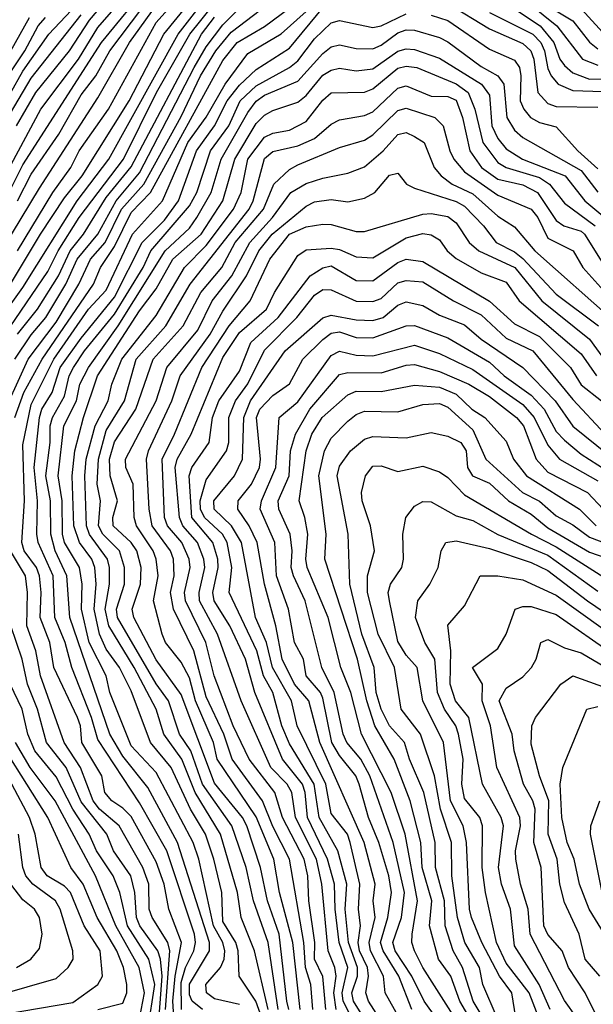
# Model space of a CAD drawing. Header units: metres. Extents: x -51132 to -49532, y -231222 to -229437.
# Tile 530 of 656: x -50416 to -50381, y -229718 to -229659. Entities that reach past the tile are written whole.
import ezdxf

# ---------------------------------------------------------------- set-up
doc = ezdxf.new("R2010")
doc.units = ezdxf.units.M
for name, color, linetype in [('CONTOUR_HALF', 8, 'Continuous'), ('CONTOUR_INDEX', 1, 'Continuous'), ('CONTOUR_INTER', 3, 'Continuous')]:
    doc.layers.add(name, color=color, linetype=linetype)

msp = doc.modelspace()

# ---------------------------------------------------------------- linework, layer by layer
at = {"layer": 'CONTOUR_HALF'}
for points, elevation in [([(-50417.08, -229664.619), (-50415.58, -229661.98), (-50414.015, -229659.759), (-50409.307, -229654.759)], 21.5), ([(-50415.959, -229665.259), (-50414.791, -229663.259), (-50412.765, -229660.759), (-50411.58, -229658.924), (-50408.048, -229654.759)], 22.5), ([(-50416.993, -229678.259), (-50414.08, -229674.001), (-50413.454, -229672.759), (-50412.199, -229670.759), (-50409.539, -229667.259), (-50407.549, -229663.259), (-50405.561, -229659.759), (-50402.757, -229656.259)], 26.5), ([(-50416.314, -229674.759), (-50414.507, -229671.759), (-50413.08, -229669.584), (-50412.01, -229668.259), (-50409.2, -229663.759), (-50407.113, -229659.759), (-50404.28, -229656.259)], 25.5), ([(-50416.653, -229669.759), (-50415.58, -229667.594), (-50410.86, -229660.259), (-50407.991, -229656.759)], 23.5), ([(-50416.064, -229679.259), (-50415.08, -229677.793), (-50414.201, -229676.759), (-50412.989, -229674.759), (-50412.318, -229673.259), (-50411.08, -229671.763), (-50409.982, -229669.759), (-50408.58, -229668.084), (-50405.302, -229661.759), (-50404.58, -229660.53), (-50403.58, -229659.192), (-50401.58, -229657.202)], 27.5), ([(-50387.08, -229657.562), (-50384.542, -229659.259), (-50383.707, -229660.259), (-50383.348, -229661.259), (-50383.08, -229661.649), (-50382.58, -229662.076), (-50381.58, -229662.456), (-50379.58, -229662.426)], 28.5), ([(-50419.58, -229677.243), (-50414.58, -229669.008), (-50411.08, -229663.578), (-50409.168, -229660.259), (-50407.58, -229658.039)], 24.5), ([(-50416.063, -229682.759), (-50415.506, -229681.259), (-50414.408, -229679.259), (-50411.335, -229674.759), (-50410.912, -229673.759), (-50410.08, -229672.506), (-50409.08, -229670.455), (-50407.912, -229669.259), (-50403.58, -229661.349), (-50402.722, -229660.259), (-50401.08, -229659.294), (-50399.08, -229657.823)], 28.5), ([(-50390.08, -229657.924), (-50387.58, -229659.441), (-50385.58, -229660.326), (-50385.1, -229660.759), (-50384.913, -229661.259), (-50384.667, -229663.259), (-50384.08, -229663.918), (-50383.58, -229664.091), (-50381.08, -229664.145)], 29.5), ([(-50406.062, -229718.259), (-50406.08, -229716.641), (-50405.814, -229715.759), (-50405.309, -229714.759), (-50405.207, -229714.259), (-50405.283, -229713.759), (-50406.926, -229708.759), (-50408.58, -229705.866), (-50411.08, -229702.08), (-50411.461, -229700.759), (-50412.63, -229697.759), (-50413.035, -229696.259), (-50413.663, -229694.759), (-50413.763, -229692.259), (-50414.654, -229690.259), (-50414.729, -229689.759), (-50414.692, -229687.759), (-50414.895, -229685.759), (-50414.58, -229682.756), (-50414.428, -229682.259), (-50413.814, -229681.259), (-50413.326, -229679.759), (-50412.08, -229677.992), (-50410.08, -229675.547), (-50408.419, -229672.259), (-50407.08, -229670.921), (-50406.233, -229669.759), (-50405.145, -229666.759), (-50404.071, -229665.259), (-50403.324, -229663.759), (-50402.58, -229662.826), (-50401.58, -229661.887), (-50399.58, -229660.607), (-50397.58, -229658.186)], 29.5), ([(-50383.58, -229658.358), (-50382.58, -229658.958), (-50381.58, -229660.247), (-50381.08, -229660.643)], 27.5), ([(-50416.864, -229661.759), (-50415.168, -229658.759)], 20.5), ([(-50402.58, -229717.963), (-50404.08, -229717.628), (-50404.555, -229717.259), (-50404.597, -229716.759), (-50403.712, -229715.759), (-50403.495, -229715.259), (-50403.45, -229714.759), (-50403.565, -229714.259), (-50404.126, -229713.259), (-50405.008, -229709.259), (-50405.363, -229708.259), (-50407.58, -229704.054), (-50409.08, -229702.456), (-50410.35, -229699.259), (-50410.567, -229698.259), (-50411.585, -229696.259), (-50412.059, -229694.259), (-50412.017, -229692.759), (-50412.18, -229691.759), (-50413.077, -229690.259), (-50413.196, -229689.759), (-50413.209, -229687.759), (-50413.448, -229686.259), (-50413.117, -229683.259), (-50412.363, -229681.759), (-50412.155, -229680.759), (-50411.64, -229679.759), (-50409.851, -229677.259), (-50407.035, -229672.759), (-50405.58, -229671.408), (-50405.139, -229670.759), (-50404.271, -229669.259), (-50403.668, -229667.259), (-50402.08, -229664.459), (-50401.58, -229663.788), (-50401.08, -229663.419), (-50399.08, -229662.575), (-50397.58, -229660.916), (-50397.08, -229660.523), (-50396.58, -229660.4), (-50395.58, -229660.626), (-50394.58, -229660.64), (-50394.08, -229660.422), (-50393.08, -229659.682), (-50392.58, -229659.51), (-50392.08, -229659.531), (-50390.58, -229659.955), (-50390.08, -229660.22), (-50388.08, -229661.694), (-50387.08, -229662.264), (-50386.717, -229662.759), (-50386.526, -229664.759), (-50386.08, -229665.526), (-50385.58, -229665.964), (-50382.08, -229667.934), (-50381.08, -229669.248)], 30.5), ([(-50400.861, -229718.259), (-50401.679, -229714.759), (-50402.469, -229712.759), (-50402.693, -229711.259), (-50403.709, -229707.759), (-50405.232, -229705.259), (-50406.028, -229703.259), (-50407.119, -229701.759), (-50407.582, -229700.259), (-50408.888, -229697.759), (-50410.411, -229695.259), (-50410.634, -229694.259), (-50410.372, -229692.759), (-50410.365, -229691.759), (-50410.486, -229691.259), (-50411.58, -229689.771), (-50411.757, -229689.259), (-50411.852, -229686.259), (-50411.766, -229685.259), (-50411.239, -229683.259), (-50410.464, -229681.759), (-50410.231, -229680.759), (-50409.644, -229679.259), (-50407.58, -229676.628), (-50405.879, -229673.759), (-50404.58, -229672.442), (-50402.926, -229670.259), (-50402.479, -229669.259), (-50402.074, -229667.259), (-50401.08, -229665.931), (-50400.58, -229665.695), (-50399.58, -229665.521), (-50398.58, -229665.001), (-50397.58, -229663.712), (-50397.08, -229663.29), (-50395.08, -229663.242), (-50394.58, -229663.034), (-50393.08, -229661.808), (-50392.58, -229661.682), (-50391.944, -229661.759), (-50389.58, -229662.732), (-50388.857, -229663.259), (-50388.452, -229664.259), (-50387.982, -229666.259), (-50387.08, -229667.454), (-50386.58, -229667.759), (-50384.58, -229668.365), (-50383.978, -229668.759), (-50383.08, -229669.897), (-50381.232, -229671.259)], 31.5), ([(-50399.61, -229718.259), (-50399.736, -229717.759), (-50400.185, -229713.759), (-50400.897, -229711.759), (-50401.305, -229709.759), (-50402.142, -229707.259), (-50402.396, -229706.759), (-50404.08, -229704.686), (-50406.08, -229699.37), (-50407.58, -229697.3), (-50408.914, -229694.759), (-50409.009, -229694.259), (-50408.507, -229692.759), (-50408.484, -229691.759), (-50408.743, -229690.759), (-50409.084, -229690.259), (-50410.145, -229689.259), (-50410.182, -229688.759), (-50409.902, -229687.759), (-50410.33, -229686.259), (-50410.37, -229685.259), (-50410.08, -229684.216), (-50408.803, -229682.259), (-50407.754, -229679.259), (-50405.956, -229677.259), (-50404.892, -229675.259), (-50403.635, -229673.759), (-50402.833, -229672.259), (-50401.135, -229670.259), (-50400.516, -229668.759), (-50399.58, -229667.881), (-50399.08, -229667.605), (-50396.58, -229666.553), (-50395.08, -229666.123), (-50394.58, -229665.81), (-50393.08, -229664.347), (-50392.58, -229664.192), (-50390.854, -229664.759), (-50390.347, -229665.259), (-50389.948, -229666.759), (-50389.708, -229667.259), (-50389.08, -229668.018), (-50387.08, -229669.425), (-50385.08, -229670.251), (-50384.669, -229670.759), (-50384.08, -229672.005), (-50382.563, -229672.759), (-50381.973, -229673.759), (-50380.175, -229675.759)], 32.5), ([(-50398.184, -229718.259), (-50398.293, -229716.759), (-50398.61, -229715.759), (-50398.717, -229714.259), (-50399.575, -229709.259), (-50400.58, -229707.295), (-50401.19, -229705.759), (-50403.015, -229703.259), (-50403.519, -229701.759), (-50404.58, -229699.52), (-50405.318, -229696.759), (-50406.532, -229694.259), (-50406.705, -229693.259), (-50406.485, -229692.259), (-50406.53, -229691.259), (-50406.708, -229690.759), (-50407.81, -229689.259), (-50407.988, -229688.259), (-50408.149, -229685.259), (-50408.033, -229684.759), (-50406.637, -229681.759), (-50406.135, -229680.259), (-50404.343, -229677.759), (-50403.58, -229676.375), (-50402.16, -229674.259), (-50401.416, -229672.759), (-50400.609, -229671.759), (-50398.58, -229670.089), (-50398.08, -229669.829), (-50397.08, -229669.689), (-50396.08, -229669.827), (-50395.08, -229669.602), (-50394.458, -229669.259), (-50393.58, -229668.219), (-50393.08, -229668.093), (-50392.561, -229668.759), (-50392.08, -229669.001), (-50389.58, -229669.796), (-50389.08, -229670.07), (-50387.937, -229671.259), (-50387.173, -229672.259), (-50386.08, -229672.823), (-50385.58, -229673.227), (-50383.58, -229675.355), (-50381.032, -229677.259)], 33.5), ([(-50396.772, -229718.259), (-50396.914, -229717.259), (-50396.78, -229716.259), (-50396.85, -229715.759), (-50397.264, -229714.759), (-50397.638, -229710.759), (-50397.953, -229709.259), (-50399.219, -229706.759), (-50399.433, -229705.259), (-50399.724, -229704.759), (-50400.704, -229703.759), (-50402.483, -229699.759), (-50403.894, -229695.759), (-50404.968, -229693.759), (-50404.991, -229693.259), (-50404.654, -229691.759), (-50404.707, -229691.259), (-50405.088, -229690.259), (-50405.983, -229689.259), (-50406.172, -229688.759), (-50406.427, -229685.759), (-50406.314, -229685.259), (-50405.476, -229683.759), (-50403.58, -229679.159), (-50402.58, -229677.657), (-50400.955, -229676.259), (-50400.472, -229675.259), (-50399.08, -229673.046), (-50398.58, -229672.697), (-50397.08, -229672.6), (-50396.58, -229672.67), (-50395.58, -229673.128), (-50394.58, -229673.173), (-50392.58, -229671.98), (-50391.58, -229671.724), (-50391.08, -229671.801), (-50390.58, -229672.105), (-50390.115, -229672.759), (-50389.58, -229673.227), (-50388.08, -229674.08), (-50386.58, -229674.633), (-50385.793, -229675.759), (-50382.08, -229678.947), (-50381.15, -229680.259)], 34.5), ([(-50394.58, -229719.637), (-50395.74, -229717.759), (-50395.83, -229717.259), (-50395.49, -229716.259), (-50395.502, -229715.759), (-50396.034, -229714.259), (-50396.226, -229712.259), (-50396.125, -229710.759), (-50396.676, -229708.759), (-50397.793, -229706.759), (-50398.099, -229704.759), (-50399.58, -229702.335), (-50400.036, -229701.259), (-50400.572, -229699.259), (-50401.13, -229698.259), (-50401.528, -229696.759), (-50403.203, -229693.259), (-50403.037, -229691.759), (-50403.32, -229690.259), (-50403.588, -229689.759), (-50404.681, -229688.759), (-50404.916, -229688.259), (-50404.941, -229687.759), (-50404.58, -229686.496), (-50403.358, -229684.759), (-50403.224, -229684.259), (-50403.212, -229682.759), (-50402.81, -229681.759), (-50402.08, -229680.738), (-50401.08, -229678.709), (-50399.129, -229676.759), (-50398.08, -229675.421), (-50397.58, -229675.07), (-50397.08, -229675.103), (-50395.58, -229675.773), (-50394.58, -229675.804), (-50394.08, -229675.609), (-50393.08, -229674.681), (-50392.58, -229674.536), (-50391.58, -229674.621), (-50389.743, -229675.759), (-50388.08, -229676.592), (-50386.58, -229678.001), (-50384.977, -229678.759), (-50382.58, -229681.681), (-50380.638, -229683.759)], 35.5), ([(-50393.004, -229718.759), (-50393.829, -229717.259), (-50393.942, -229716.259), (-50394.709, -229714.759), (-50394.802, -229714.259), (-50394.439, -229712.759), (-50394.549, -229711.759), (-50394.433, -229710.759), (-50395.101, -229708.259), (-50397.747, -229702.259), (-50398.418, -229699.759), (-50399.281, -229698.759), (-50400.022, -229697.259), (-50400.39, -229695.259), (-50401.079, -229692.759), (-50401.511, -229690.259), (-50401.993, -229689.259), (-50402.678, -229688.259), (-50402.66, -229687.759), (-50401.851, -229686.759), (-50401.381, -229685.759), (-50401.313, -229685.259), (-50401.552, -229682.759), (-50401.354, -229682.259), (-50400.58, -229681.431), (-50399.58, -229680.741), (-50398.783, -229679.259), (-50397.58, -229678.075), (-50397.08, -229677.695), (-50396.58, -229677.613), (-50395.58, -229677.955), (-50394.58, -229677.987), (-50392.58, -229677.258), (-50392.08, -229677.241), (-50390.08, -229677.968), (-50387.58, -229679.447), (-50386.693, -229680.259), (-50385.08, -229681.414), (-50384.295, -229682.259), (-50383.58, -229683.598), (-50383.08, -229684.12), (-50382.08, -229684.954), (-50380.58, -229685.918)], 36.5), ([(-50390.08, -229719.754), (-50391.491, -229717.759), (-50392.232, -229716.259), (-50393.238, -229714.759), (-50393.379, -229714.259), (-50392.862, -229712.759), (-50392.68, -229711.259), (-50393.351, -229708.259), (-50394.745, -229704.259), (-50395.298, -229703.259), (-50396.133, -229702.259), (-50396.354, -229701.759), (-50396.888, -229699.259), (-50397.629, -229697.759), (-50398.629, -229693.759), (-50399.342, -229692.259), (-50399.481, -229691.759), (-50399.423, -229690.759), (-50399.534, -229689.759), (-50400.206, -229688.259), (-50400.248, -229687.759), (-50399.595, -229686.259), (-50399.506, -229684.759), (-50399.224, -229683.759), (-50398.35, -229682.259), (-50396.58, -229680.169), (-50396.08, -229680.064), (-50394.08, -229680.078), (-50392.58, -229679.618), (-50392.08, -229679.577), (-50390.58, -229679.989), (-50388.805, -229680.759), (-50387.58, -229681.504), (-50385.96, -229682.759), (-50385.543, -229683.259), (-50384.766, -229685.259), (-50384.08, -229686.035), (-50381.693, -229687.259), (-50380.754, -229688.259)], 37.5), ([(-50388.477, -229719.259), (-50389.362, -229717.759), (-50389.904, -229716.259), (-50390.644, -229715.259), (-50391.173, -229713.259), (-50391.036, -229711.759), (-50391.624, -229709.759), (-50391.699, -229708.259), (-50392.342, -229705.759), (-50393.293, -229703.259), (-50394.455, -229701.259), (-50394.928, -229699.759), (-50395.493, -229697.259), (-50397.464, -229691.259), (-50397.366, -229689.759), (-50397.819, -229686.259), (-50397.465, -229684.759), (-50397.08, -229684.006), (-50396.08, -229682.967), (-50395.58, -229682.569), (-50395.08, -229682.371), (-50393.08, -229682.424), (-50391.58, -229681.98), (-50390.58, -229681.923), (-50390.08, -229682.139), (-50388.58, -229683.494), (-50387.799, -229685.259), (-50385.602, -229687.259), (-50384.58, -229687.769), (-50383.58, -229688.653), (-50382.58, -229689.189), (-50381.58, -229689.937), (-50379.58, -229690.698)], 38.5), ([(-50387.11, -229718.759), (-50387.969, -229716.759), (-50388.177, -229715.759), (-50389.059, -229714.259), (-50389.499, -229712.759), (-50389.839, -229710.259), (-50389.861, -229708.259), (-50390.522, -229706.259), (-50390.866, -229704.259), (-50391.711, -229701.759), (-50392.878, -229700.259), (-50393.272, -229697.759), (-50394.259, -229695.759), (-50394.904, -229693.259), (-50394.901, -229692.259), (-50394.466, -229690.759), (-50394.709, -229689.259), (-50395.214, -229687.759), (-50395.257, -229687.259), (-50395.023, -229686.259), (-50394.58, -229685.669), (-50394.08, -229685.658), (-50393.08, -229685.986), (-50391.58, -229685.681), (-50390.58, -229686.012), (-50390.08, -229686.356), (-50389.08, -229687.391), (-50385.062, -229689.759), (-50383.58, -229690.505), (-50378.08, -229694.022)], 39.5), ([(-50384.612, -229718.759), (-50385.2, -229717.259), (-50386.58, -229715.488), (-50387.153, -229714.259), (-50387.821, -229711.259), (-50388.019, -229709.759), (-50388.004, -229707.259), (-50388.151, -229706.759), (-50389.08, -229705.611), (-50389.225, -229704.759), (-50389.149, -229703.259), (-50389.43, -229701.759), (-50389.603, -229701.259), (-50390.282, -229700.259), (-50390.685, -229699.259), (-50390.864, -229697.259), (-50391.448, -229696.259), (-50392.012, -229694.759), (-50391.876, -229693.759), (-50391.162, -229692.759), (-50390.659, -229691.759), (-50390.471, -229690.759), (-50390.203, -229690.259), (-50389.58, -229690.153), (-50387.58, -229690.609), (-50385.08, -229691.46), (-50384.08, -229691.944), (-50381.691, -229693.759), (-50379.08, -229695.535)], 40.5), ([(-50407.013, -229718.259), (-50406.746, -229714.759), (-50406.871, -229714.259), (-50407.82, -229712.759), (-50407.995, -229712.259), (-50408.016, -229710.759), (-50408.372, -229709.759), (-50409.787, -229707.259), (-50410.979, -229706.259), (-50411.358, -229705.759), (-50412.107, -229703.759), (-50413.092, -229702.259), (-50414.517, -229698.259), (-50414.802, -229696.759), (-50415.329, -229695.259), (-50415.288, -229693.259), (-50415.423, -229692.259), (-50416.317, -229690.759)], 28.5), ([(-50382.338, -229718.759), (-50383.08, -229717.73), (-50385.131, -229713.759), (-50385.247, -229712.259), (-50385.706, -229710.759), (-50385.999, -229709.259), (-50386.02, -229708.759), (-50385.715, -229707.259), (-50385.756, -229706.759), (-50387.143, -229703.759), (-50387.519, -229701.259), (-50388.022, -229699.759), (-50388.003, -229698.759), (-50388.599, -229697.759), (-50387.08, -229696.609), (-50386.566, -229695.759), (-50386.033, -229694.259), (-50385.58, -229694.092), (-50385.08, -229694.085), (-50383.58, -229694.583), (-50380.08, -229697.012)], 41.5), ([(-50380.954, -229716.259), (-50381.844, -229715.259), (-50382.191, -229713.759), (-50383.08, -229711.853), (-50383.36, -229710.759), (-50383.523, -229709.259), (-50384.049, -229707.759), (-50384.024, -229705.759), (-50384.581, -229704.259), (-50385.08, -229702.36), (-50385.027, -229701.259), (-50384.81, -229700.759), (-50383.301, -229698.759), (-50382.58, -229698.247), (-50380.58, -229698.982)], 42.5), ([(-50408.08, -229719.481), (-50407.648, -229716.759), (-50408.015, -229715.259), (-50409.295, -229713.259), (-50409.76, -229711.259), (-50410.156, -229710.259), (-50411.15, -229708.759), (-50411.586, -229707.759), (-50412.573, -229706.259), (-50413.58, -229704.304), (-50414.861, -229702.759), (-50415.278, -229701.759), (-50415.621, -229700.259), (-50416.341, -229698.759)], 27.5), ([(-50411.08, -229718.263), (-50409.58, -229717.884), (-50409.335, -229717.259), (-50409.341, -229716.759), (-50409.543, -229715.759), (-50409.929, -229714.759), (-50411.121, -229712.759), (-50411.946, -229710.759), (-50412.688, -229709.759), (-50414.08, -229706.744), (-50416.591, -229702.759)], 26.5), ([(-50380.813, -229711.259), (-50381.517, -229707.759), (-50381.485, -229707.259), (-50380.953, -229705.759)], 43.5), ([(-50417.08, -229717.416), (-50413.58, -229716.408), (-50412.855, -229715.759), (-50412.555, -229715.259), (-50412.571, -229714.759), (-50413.325, -229712.259), (-50413.614, -229711.759), (-50414.97, -229710.759), (-50415.392, -229710.259), (-50415.584, -229709.759), (-50415.837, -229707.759)], 25.5)]:
    msp.add_lwpolyline(points, dxfattribs=dict(at, elevation=elevation))
at = {"layer": 'CONTOUR_INDEX'}
for points, elevation in [([(-50415.892, -229672.759), (-50413.776, -229669.259), (-50412.703, -229667.759), (-50412.191, -229666.759), (-50410.442, -229664.259), (-50407.58, -229659.069), (-50404.08, -229655.149)], 25), ([(-50404.799, -229718.259), (-50405.418, -229717.759), (-50405.58, -229717.394), (-50405.58, -229716.741), (-50404.38, -229714.759), (-50404.371, -229714.259), (-50406.288, -229708.259), (-50408.08, -229704.954), (-50409.58, -229703.074), (-50410.354, -229701.759), (-50412.76, -229694.759), (-50412.94, -229692.259), (-50413.625, -229690.759), (-50413.897, -229689.759), (-50413.913, -229687.759), (-50414.201, -229686.259), (-50413.928, -229684.259), (-50413.943, -229683.259), (-50413.798, -229682.759), (-50413.08, -229681.477), (-50412.792, -229680.259), (-50412.542, -229679.759), (-50411.879, -229678.759), (-50410.08, -229676.55), (-50408.355, -229673.759), (-50407.886, -229672.759), (-50405.58, -229670.052), (-50405.14, -229669.259), (-50404.307, -229666.759), (-50403.224, -229665.259), (-50402.536, -229663.759), (-50401.58, -229662.854), (-50399.58, -229661.771), (-50399.08, -229661.364), (-50398.08, -229660.042), (-50397.08, -229659.088), (-50396.58, -229658.942), (-50394.58, -229659.355), (-50394.08, -229659.255), (-50392.58, -229658.543)], 30), ([(-50391.08, -229658.624), (-50390.08, -229658.945), (-50387.58, -229660.661), (-50386.08, -229661.315), (-50385.768, -229661.759), (-50385.694, -229662.259), (-50385.739, -229663.759), (-50385.521, -229664.259), (-50385.107, -229664.759), (-50384.58, -229665.068), (-50383.58, -229665.328), (-50382.28, -229666.759), (-50381.08, -229667.838)], 30), ([(-50394.554, -229721.259), (-50396.351, -229717.759), (-50396.406, -229717.259), (-50396.081, -229715.759), (-50396.59, -229714.259), (-50396.834, -229712.259), (-50396.867, -229710.759), (-50397.295, -229709.259), (-50398.504, -229706.759), (-50398.641, -229705.259), (-50398.8, -229704.759), (-50400.004, -229703.259), (-50401.656, -229699.259), (-50402.212, -229697.259), (-50403.148, -229695.259), (-50404.099, -229693.759), (-50404.18, -229693.259), (-50403.858, -229691.759), (-50403.882, -229691.259), (-50404.166, -229690.259), (-50405.439, -229688.759), (-50405.598, -229686.259), (-50405.427, -229685.759), (-50404.4, -229684.259), (-50404.186, -229682.759), (-50403.818, -229681.759), (-50402.58, -229679.979), (-50401.897, -229678.259), (-50400.26, -229676.759), (-50398.332, -229674.259), (-50397.58, -229673.783), (-50397.08, -229673.668), (-50395.58, -229674.539), (-50394.58, -229674.556), (-50393.08, -229673.45), (-50392.58, -229673.261), (-50391.58, -229673.393), (-50387.58, -229675.768), (-50386.08, -229677.135), (-50384.58, -229677.899), (-50382.719, -229679.759), (-50382.08, -229680.789), (-50380.859, -229681.759)], 35), ([(-50385.987, -229718.759), (-50386.242, -229717.259), (-50386.971, -229716.259), (-50388.033, -229714.259), (-50388.645, -229712.759), (-50388.776, -229712.259), (-50388.964, -229708.259), (-50389.154, -229707.259), (-50389.905, -229705.759), (-50390.333, -229702.259), (-50391.572, -229699.759), (-50391.923, -229697.759), (-50392.58, -229697.023), (-50393.08, -229696.187), (-50393.578, -229693.759), (-50393.647, -229693.259), (-50393.511, -229692.759), (-50392.843, -229691.759), (-50392.726, -229691.259), (-50392.774, -229689.759), (-50392.587, -229688.759), (-50392.08, -229688.073), (-50391.58, -229687.799), (-50391.08, -229687.815), (-50389.58, -229688.649), (-50388.58, -229688.934), (-50387.08, -229689.779), (-50384.08, -229691.019), (-50381.08, -229693.171)], 40), ([(-50415.95, -229715.759), (-50415.095, -229715.259), (-50414.58, -229714.619), (-50414.416, -229713.759), (-50414.574, -229712.759), (-50414.88, -229712.259), (-50415.58, -229711.693), (-50416.3, -229710.759)], 25)]:
    msp.add_lwpolyline(points, dxfattribs=dict(at, elevation=elevation))
at = {"layer": 'CONTOUR_INTER'}
for points, elevation in [([(-50415.892, -229669.759), (-50415.08, -229668.162), (-50413.408, -229665.759), (-50412.08, -229663.4), (-50411.198, -229662.259), (-50410.353, -229660.759), (-50405.826, -229654.759)], 24), ([(-50417.241, -229677.259), (-50415.58, -229674.96), (-50412.322, -229669.759), (-50410.405, -229667.259), (-50406.253, -229659.759), (-50403.94, -229656.759)], 26), ([(-50417.199, -229669.259), (-50414.49, -229664.259), (-50412.24, -229661.259), (-50411.08, -229659.363), (-50408.58, -229656.487)], 23), ([(-50417.091, -229683.259), (-50415.245, -229679.259), (-50413.58, -229677.038), (-50412.209, -229674.759), (-50411.511, -229673.259), (-50410.643, -229672.259), (-50409.662, -229670.259), (-50408.323, -229668.759), (-50406.08, -229664.698), (-50404.911, -229662.259), (-50404.004, -229660.759), (-50403.08, -229659.648), (-50399.976, -229657.259)], 28), ([(-50386.004, -229657.259), (-50383.543, -229659.259), (-50382.004, -229661.259), (-50381.08, -229661.624)], 28), ([(-50416.58, -229664.935), (-50415.08, -229662.391), (-50412.08, -229658.606)], 22), ([(-50415.888, -229677.759), (-50414.699, -229676.259), (-50413.438, -229674.259), (-50412.733, -229672.759), (-50411.943, -229671.759), (-50410.58, -229669.554), (-50409.08, -229667.729), (-50404.848, -229659.759), (-50404.08, -229658.732)], 27), ([(-50406.418, -229720.259), (-50406.574, -229717.759), (-50406.432, -229716.259), (-50406.045, -229714.259), (-50406.815, -229712.259), (-50407.094, -229710.759), (-50407.58, -229709.406), (-50409.08, -229706.701), (-50409.58, -229706.183), (-50410.236, -229705.759), (-50410.65, -229705.259), (-50410.843, -229704.259), (-50412.04, -229702.259), (-50412.12, -229701.259), (-50412.291, -229700.759), (-50413.708, -229697.759), (-50413.946, -229696.259), (-50414.541, -229694.759), (-50414.473, -229693.259), (-50414.573, -229692.259), (-50414.757, -229691.759), (-50415.489, -229690.759), (-50415.633, -229690.259), (-50415.478, -229687.759), (-50415.58, -229684.401), (-50415.08, -229681.981), (-50413.717, -229679.259), (-50411.626, -229676.259), (-50410.58, -229675.115), (-50408.986, -229671.759), (-50407.2, -229669.759), (-50405.674, -229666.259), (-50404.58, -229664.732), (-50403.437, -229662.759), (-50402.08, -229660.925), (-50400.08, -229659.743), (-50398.58, -229658.399)], 29), ([(-50387.58, -229658.462), (-50384.969, -229659.759), (-50384.498, -229660.259), (-50384.276, -229660.759), (-50384.08, -229661.811), (-50383.881, -229662.259), (-50383.455, -229662.759), (-50382.58, -229663.138), (-50379.58, -229663.245)], 29), ([(-50382.049, -229658.259), (-50380.58, -229659.877)], 27), ([(-50416.458, -229662.259), (-50415.458, -229660.759), (-50414.662, -229659.259), (-50414.224, -229658.759)], 21), ([(-50400.519, -229720.759), (-50401.593, -229717.759), (-50402.6, -229716.259), (-50402.654, -229714.759), (-50402.793, -229714.259), (-50403.58, -229712.99), (-50403.642, -229711.259), (-50404.105, -229709.259), (-50404.61, -229707.759), (-50405.518, -229706.259), (-50406.672, -229703.759), (-50407.909, -229702.259), (-50409.08, -229699.159), (-50409.771, -229697.759), (-50410.58, -229696.651), (-50410.977, -229695.759), (-50411.289, -229694.259), (-50411.179, -229692.759), (-50411.26, -229691.759), (-50411.436, -229691.259), (-50412.179, -229690.259), (-50412.511, -229689.259), (-50412.619, -229686.259), (-50412.451, -229684.759), (-50411.938, -229682.759), (-50411.102, -229680.259), (-50408.58, -229676.349), (-50407.58, -229675.042), (-50406.579, -229673.259), (-50404.882, -229671.759), (-50403.567, -229669.759), (-50402.852, -229667.259), (-50401.58, -229665.115), (-50401.08, -229664.611), (-50400.58, -229664.333), (-50399.08, -229663.841), (-50398.58, -229663.449), (-50397.58, -229662.224), (-50397.08, -229661.916), (-50396.58, -229661.801), (-50395.58, -229661.955), (-50394.58, -229661.85), (-50393.08, -229660.785), (-50392.58, -229660.632), (-50392.08, -229660.679), (-50390.58, -229661.198), (-50388.057, -229662.759), (-50387.58, -229663.415), (-50387.433, -229665.259), (-50387.08, -229666.028), (-50386.58, -229666.637), (-50385.595, -229667.259), (-50383.044, -229668.259), (-50381.856, -229669.759), (-50380.063, -229671.259)], 31), ([(-50400.26, -229718.259), (-50400.852, -229714.259), (-50401.734, -229711.759), (-50402.173, -229709.759), (-50403.037, -229707.259), (-50404.797, -229704.759), (-50405.503, -229702.759), (-50406.183, -229701.759), (-50406.84, -229699.759), (-50407.58, -229698.731), (-50409.89, -229694.759), (-50409.957, -229694.259), (-50409.481, -229692.759), (-50409.474, -229691.759), (-50409.783, -229690.759), (-50410.777, -229689.759), (-50411.037, -229689.259), (-50410.918, -229687.759), (-50411.124, -229686.759), (-50411.04, -229685.259), (-50410.58, -229683.543), (-50409.469, -229681.759), (-50408.773, -229679.259), (-50406.995, -229677.259), (-50405.536, -229674.759), (-50401.997, -229670.259), (-50401.757, -229669.759), (-50401.08, -229667.224), (-50400.58, -229666.808), (-50399.08, -229666.454), (-50398.08, -229666.019), (-50397.08, -229665.159), (-50396.58, -229664.905), (-50395.08, -229664.65), (-50394.58, -229664.423), (-50393.08, -229662.997), (-50392.58, -229662.867), (-50391.08, -229663.477), (-50390.08, -229663.5), (-50389.58, -229663.715), (-50389.2, -229664.759), (-50388.763, -229666.759), (-50388.048, -229667.759), (-50387.08, -229668.455), (-50385.58, -229668.794), (-50384.69, -229669.259), (-50383.58, -229670.935), (-50383.107, -229671.259), (-50382.08, -229671.588), (-50381.882, -229671.759), (-50379.996, -229674.759)], 32), ([(-50398.928, -229718.259), (-50399.375, -229714.259), (-50400.172, -229711.259), (-50400.509, -229709.259), (-50401.58, -229706.705), (-50403.913, -229703.259), (-50404.129, -229702.259), (-50405.211, -229699.759), (-50405.58, -229698.37), (-50406.08, -229697.433), (-50407.009, -229696.259), (-50407.214, -229695.759), (-50407.738, -229693.759), (-50407.458, -229692.259), (-50407.57, -229691.259), (-50407.755, -229690.759), (-50408.746, -229689.259), (-50408.901, -229688.759), (-50408.951, -229686.759), (-50409.395, -229685.759), (-50409.415, -229685.259), (-50407.58, -229681.759), (-50406.944, -229679.759), (-50405.08, -229677.513), (-50404.222, -229675.759), (-50403.028, -229674.259), (-50401.962, -229672.259), (-50400.599, -229670.759), (-50399.493, -229669.259), (-50398.58, -229668.728), (-50397.58, -229668.39), (-50396.08, -229668.099), (-50395.08, -229667.711), (-50393.947, -229666.759), (-50393.08, -229665.781), (-50392.58, -229665.666), (-50392.08, -229665.893), (-50391.497, -229666.259), (-50390.902, -229667.759), (-50390.468, -229668.259), (-50389.819, -229668.759), (-50388.58, -229669.341), (-50387.08, -229670.685), (-50386.08, -229671.327), (-50384.863, -229672.759), (-50380.08, -229676.996)], 33), ([(-50397.398, -229718.259), (-50397.58, -229716.285), (-50398.078, -229715.259), (-50398.057, -229714.259), (-50398.422, -229711.759), (-50398.479, -229710.259), (-50398.691, -229709.259), (-50399.991, -229706.759), (-50400.45, -229705.259), (-50401.995, -229703.259), (-50402.954, -229701.259), (-50404.096, -229698.259), (-50404.602, -229696.259), (-50405.821, -229693.759), (-50405.88, -229693.259), (-50405.544, -229691.759), (-50405.603, -229691.259), (-50406.026, -229690.259), (-50406.896, -229689.259), (-50407.073, -229688.759), (-50407.221, -229685.259), (-50406.476, -229683.759), (-50404.834, -229679.759), (-50403.19, -229677.259), (-50401.944, -229675.759), (-50400.754, -229673.259), (-50399.58, -229671.76), (-50398.58, -229671.314), (-50397.58, -229671.159), (-50397.08, -229671.171), (-50395.58, -229671.59), (-50395.08, -229671.595), (-50391.58, -229670.567), (-50391.08, -229670.511), (-50390.08, -229670.7), (-50389.58, -229671.085), (-50388.785, -229672.259), (-50388.207, -229672.759), (-50386.056, -229673.759), (-50384.439, -229675.759), (-50381.58, -229678.049), (-50380.58, -229679.438)], 34), ([(-50393.869, -229719.259), (-50394.83, -229717.759), (-50395.004, -229717.259), (-50394.826, -229716.259), (-50394.902, -229715.759), (-50395.368, -229714.759), (-50395.459, -229714.259), (-50395.322, -229713.259), (-50395.439, -229712.259), (-50395.362, -229710.759), (-50395.933, -229708.259), (-50396.099, -229707.759), (-50397.08, -229706.506), (-50397.396, -229704.759), (-50399.116, -229701.259), (-50399.461, -229699.759), (-50400.603, -229697.759), (-50400.95, -229696.259), (-50401.611, -229694.759), (-50402.454, -229690.259), (-50403.059, -229689.259), (-50404.092, -229688.259), (-50404.111, -229687.759), (-50402.884, -229686.259), (-50402.388, -229685.259), (-50402.307, -229682.759), (-50401.909, -229681.759), (-50399.843, -229678.759), (-50397.58, -229676.785), (-50397.08, -229676.614), (-50395.58, -229676.894), (-50394.58, -229676.935), (-50393.949, -229676.759), (-50393.08, -229676.021), (-50392.58, -229675.811), (-50391.58, -229676.029), (-50390.58, -229676.621), (-50389.08, -229677.206), (-50388.08, -229678.049), (-50385.58, -229679.757), (-50383.625, -229681.759), (-50382.58, -229683.272), (-50379.08, -229686.1)], 36), ([(-50392.229, -229718.259), (-50393.016, -229716.259), (-50393.963, -229714.759), (-50394.11, -229714.259), (-50393.677, -229712.759), (-50393.453, -229711.259), (-50393.607, -229710.259), (-50394.222, -229708.259), (-50394.841, -229706.759), (-50395.386, -229704.759), (-50395.591, -229704.259), (-50396.58, -229703.023), (-50397.029, -229702.259), (-50397.58, -229699.584), (-50397.723, -229699.259), (-50398.575, -229698.259), (-50398.74, -229697.259), (-50399.279, -229696.259), (-50399.631, -229694.259), (-50400.363, -229692.259), (-50400.456, -229690.259), (-50401.333, -229688.259), (-50401.258, -229687.759), (-50400.402, -229685.759), (-50400.195, -229682.759), (-50399.08, -229681.814), (-50397.08, -229679.037), (-50396.58, -229678.769), (-50395.58, -229679.022), (-50394.58, -229679.055), (-50392.08, -229678.424), (-50390.58, -229678.922), (-50388.58, -229679.877), (-50385.58, -229681.986), (-50384.889, -229682.759), (-50384.08, -229684.421), (-50383.367, -229685.259), (-50381.08, -229686.556)], 37), ([(-50389.34, -229719.259), (-50391.578, -229715.759), (-50392.071, -229714.759), (-50392.226, -229714.259), (-50392.212, -229713.759), (-50391.896, -229711.759), (-50392.628, -229707.759), (-50393.471, -229705.259), (-50395.249, -229701.759), (-50395.893, -229699.259), (-50396.489, -229697.759), (-50397.25, -229694.759), (-50398.51, -229691.759), (-50398.592, -229691.259), (-50398.474, -229689.759), (-50398.651, -229688.759), (-50398.997, -229687.759), (-50398.573, -229684.759), (-50398.237, -229683.759), (-50397.624, -229682.759), (-50396.08, -229681.387), (-50395.58, -229681.181), (-50394.08, -229681.206), (-50392.08, -229680.826), (-50390.58, -229680.938), (-50389.58, -229681.354), (-50388.635, -229682.259), (-50387.854, -229682.759), (-50386.58, -229684.17), (-50386.134, -229685.259), (-50385.357, -229686.259), (-50382.182, -229688.259), (-50381.165, -229689.259)], 38), ([(-50387.58, -229719.4), (-50388.564, -229717.759), (-50389.189, -229715.759), (-50389.759, -229714.759), (-50390.233, -229713.259), (-50390.272, -229711.759), (-50390.811, -229709.759), (-50390.831, -229708.259), (-50391.514, -229705.259), (-50392.38, -229703.259), (-50392.67, -229702.259), (-50393.58, -229701.262), (-50394.081, -229700.259), (-50394.371, -229699.259), (-50394.49, -229697.759), (-50395.243, -229695.759), (-50395.954, -229692.759), (-50396.046, -229689.759), (-50396.716, -229686.259), (-50396.58, -229685.667), (-50395.914, -229684.759), (-50395.08, -229684.059), (-50394.58, -229683.898), (-50392.58, -229683.969), (-50391.08, -229683.649), (-50390.08, -229683.868), (-50389.302, -229684.259), (-50388.977, -229684.759), (-50388.893, -229685.759), (-50388.603, -229686.259), (-50387.58, -229686.688), (-50386.433, -229687.759), (-50385.08, -229688.548), (-50384.08, -229689.376), (-50381.58, -229690.831), (-50380.08, -229691.356)], 39), ([(-50383.942, -229718.259), (-50384.587, -229716.759), (-50386.08, -229714.443), (-50386.321, -229712.259), (-50386.857, -229710.759), (-50387.032, -229709.759), (-50386.741, -229707.259), (-50386.877, -229706.759), (-50388, -229704.759), (-50388.81, -229700.759), (-50389.617, -229699.759), (-50389.936, -229698.759), (-50389.89, -229696.759), (-50390.08, -229695.205), (-50389.08, -229694.047), (-50388.135, -229692.259), (-50387.08, -229692.245), (-50385.58, -229692.491), (-50383.58, -229693.423), (-50378.08, -229697.352)], 41), ([(-50407.476, -229719.759), (-50407.22, -229716.259), (-50407.311, -229715.259), (-50407.479, -229714.759), (-50408.559, -229713.259), (-50408.76, -229712.759), (-50408.86, -229711.259), (-50409.099, -229710.259), (-50410.133, -229708.759), (-50410.537, -229707.759), (-50412.08, -229705.816), (-50412.974, -229703.759), (-50414.151, -229702.259), (-50414.69, -229700.259), (-50415.299, -229698.759), (-50415.606, -229697.259), (-50416.289, -229695.259)], 28), ([(-50380.599, -229719.759), (-50381.825, -229717.259), (-50382.83, -229715.759), (-50383.21, -229714.759), (-50384.08, -229713.779), (-50384.305, -229713.259), (-50384.484, -229709.759), (-50384.908, -229708.259), (-50384.83, -229706.259), (-50384.971, -229705.759), (-50385.531, -229704.759), (-50386.088, -229702.759), (-50386.218, -229701.759), (-50386.997, -229699.759), (-50386.58, -229698.998), (-50385.58, -229698.308), (-50385.06, -229697.759), (-50384.768, -229697.259), (-50384.492, -229696.259), (-50384.08, -229696.079), (-50383.08, -229696.578), (-50382.08, -229696.876), (-50378.58, -229698.932)], 42), ([(-50380.668, -229713.759), (-50381.601, -229712.259), (-50382.169, -229710.759), (-50382.49, -229709.259), (-50382.918, -229708.259), (-50383.232, -229706.759), (-50383.33, -229704.759), (-50383.175, -229703.759), (-50381.725, -229700.259), (-50381.08, -229700.086)], 43), ([(-50416.58, -229718.535), (-50412.58, -229717.855), (-50411.073, -229716.759), (-50410.788, -229716.259), (-50410.929, -229714.759), (-50411.885, -229713.259), (-50412.706, -229711.259), (-50413.08, -229710.874), (-50414.117, -229710.259), (-50414.466, -229709.759), (-50414.83, -229707.759), (-50415.165, -229706.759), (-50418.375, -229700.759)], 26), ([(-50408.58, -229718.826), (-50408.282, -229717.259), (-50408.585, -229715.759), (-50409.987, -229713.259), (-50411.218, -229710.259), (-50413.637, -229705.759), (-50415.13, -229703.759), (-50416.009, -229702.259)], 27)]:
    msp.add_lwpolyline(points, dxfattribs=dict(at, elevation=elevation))

doc.saveas('drawing.dxf')
